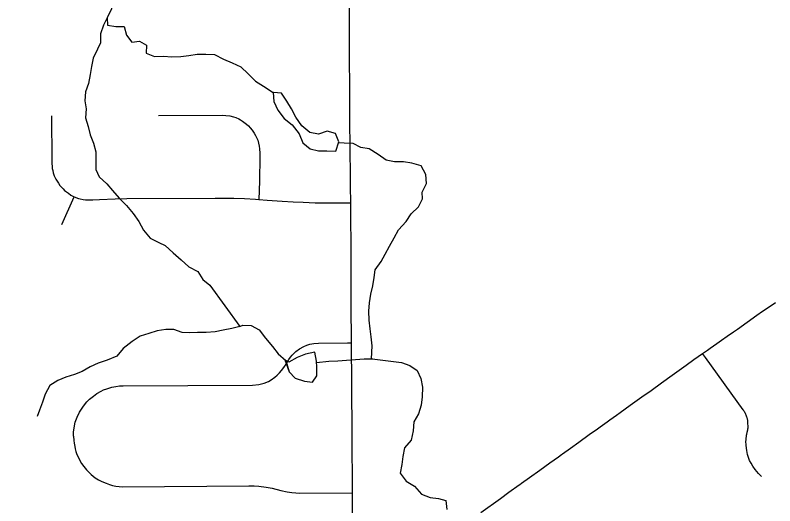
# Model space of a CAD drawing. Extents: x 0 to 34, y 0 to 22.
# Drawn here: x 6.998 to 7.57, y 18.196 to 18.565 of the extents above; entities that cross this region are included whole.
import ezdxf

# ---------------------------------------------------------------- set-up
doc = ezdxf.new("R2010")
doc.units = 0
for name, color, linetype in [('GM_X_Minor_Lake', 7, 'Continuous'), ('GM_X_Minor_River', 7, 'Continuous'), ('GM_X_State_Route', 7, 'Continuous'), ('GM_X_Township_Road', 7, 'Continuous')]:
    doc.layers.add(name, color=color, linetype=linetype)

msp = doc.modelspace()

# ---------------------------------------------------------------- linework, layer by layer
at = {"layer": 'GM_X_Minor_Lake'}
for points in [[(7.1922, 18.50711), (7.19266, 18.50007), (7.19561, 18.49367), (7.20045, 18.4873), (7.2064, 18.48247), (7.21182, 18.47574), (7.21439, 18.46895), (7.22015, 18.46431), (7.22623, 18.4629), (7.23266, 18.46282), (7.23947, 18.46256)], [(7.19222, 18.5069), (7.19266, 18.50007), (7.19561, 18.49367), (7.20045, 18.4873), (7.2064, 18.48247), (7.21182, 18.47574), (7.21439, 18.46895), (7.22015, 18.46431), (7.22623, 18.4629), (7.23266, 18.46282), (7.23947, 18.46256)], [(7.23947, 18.46256), (7.24161, 18.46981), (7.23905, 18.47602), (7.23278, 18.47762), (7.22639, 18.47542), (7.21974, 18.47682), (7.21379, 18.48184), (7.20913, 18.4884), (7.206, 18.49461), (7.2025, 18.50024), (7.19842, 18.50643), (7.19222, 18.5069)], [(7.23947, 18.46256), (7.24161, 18.46981), (7.23905, 18.47602), (7.23278, 18.47762), (7.22639, 18.47542), (7.21974, 18.47682), (7.21379, 18.48184), (7.20913, 18.4884), (7.206, 18.49461), (7.2025, 18.50024), (7.19842, 18.50643), (7.19235, 18.50689)], [(7.22493, 18.30008), (7.22485, 18.30463), (7.22359, 18.31125), (7.21643, 18.30979), (7.21023, 18.30741), (7.20406, 18.30369), (7.20174, 18.30492)], [(7.20081, 18.30562), (7.20418, 18.29649), (7.20881, 18.29163), (7.21565, 18.28948), (7.22172, 18.28864), (7.22504, 18.29344), (7.22493, 18.30008)], [(7.20174, 18.30492), (7.20418, 18.29649), (7.20881, 18.29163), (7.21565, 18.28948), (7.22172, 18.28864), (7.22504, 18.29344), (7.22493, 18.30008)]]:
    msp.add_lwpolyline(points, dxfattribs=at)
at = {"layer": 'GM_X_Minor_River'}
for points in [[(6.99376, 18.66811), (6.99985, 18.66594), (7.00653, 18.66284), (7.01249, 18.65744), (7.01877, 18.65489), (7.0252, 18.65519), (7.0315, 18.65189), (7.03761, 18.64858), (7.04281, 18.64298), (7.04443, 18.63712), (7.04548, 18.63107), (7.05106, 18.62605), (7.05679, 18.62254), (7.06157, 18.61978), (7.06584, 18.61359), (7.06822, 18.60718), (7.07022, 18.60096), (7.07428, 18.5959), (7.07421, 18.58907), (7.07167, 18.58333), (7.06989, 18.57666), (7.07039, 18.56984), (7.06692, 18.56295)], [(7.06692, 18.56295), (7.06417, 18.55759), (7.06202, 18.5511), (7.06195, 18.54427), (7.05976, 18.53949), (7.05648, 18.53279), (7.05526, 18.5265), (7.05424, 18.52041), (7.05303, 18.51375), (7.05068, 18.50726), (7.05023, 18.50061), (7.0511, 18.49455), (7.05065, 18.48772), (7.05265, 18.4813), (7.05409, 18.47506), (7.05666, 18.46866), (7.05847, 18.46224), (7.05859, 18.45579), (7.05852, 18.44896), (7.06108, 18.44331), (7.06665, 18.43809), (7.07109, 18.43305), (7.07611, 18.42725), (7.08169, 18.42185), (7.08652, 18.41586), (7.09098, 18.40968), (7.0945, 18.4031), (7.09934, 18.39711), (7.10601, 18.394), (7.11078, 18.39162), (7.11674, 18.38603), (7.12289, 18.38083), (7.12865, 18.37561), (7.13533, 18.37213), (7.13903, 18.36612), (7.14441, 18.36166)], [(7.06692, 18.56295), (7.0672, 18.55764), (7.07365, 18.55643), (7.07989, 18.55653), (7.08152, 18.54992), (7.08558, 18.54487), (7.09143, 18.54554), (7.09678, 18.54241), (7.09651, 18.53652), (7.10261, 18.53397), (7.10941, 18.53428), (7.11566, 18.53382), (7.12265, 18.53394), (7.12869, 18.53462), (7.13492, 18.53568), (7.14135, 18.53579), (7.14797, 18.53534), (7.15466, 18.53185), (7.16132, 18.52912), (7.16781, 18.5262), (7.17339, 18.52079), (7.17878, 18.51538), (7.18489, 18.51169), (7.1922, 18.50676)], [(7.26637, 18.30631), (7.26682, 18.31618), (7.26595, 18.3228), (7.26527, 18.32886), (7.2644, 18.33549), (7.26428, 18.34213), (7.26474, 18.34859), (7.26576, 18.35505), (7.26717, 18.36115), (7.26819, 18.36743), (7.26903, 18.37333), (7.27346, 18.37948), (7.27658, 18.38522), (7.27988, 18.39116), (7.28336, 18.3973), (7.28666, 18.40343), (7.29242, 18.4096), (7.29609, 18.41554), (7.30168, 18.42076), (7.30459, 18.42689), (7.30451, 18.43182), (7.3078, 18.43833), (7.30711, 18.44515), (7.30359, 18.45154), (7.29656, 18.45369), (7.2903, 18.45472), (7.28349, 18.4546), (7.27723, 18.45582), (7.27129, 18.46027), (7.26441, 18.46432), (7.25815, 18.46535), (7.25242, 18.46848), (7.24561, 18.46874), (7.24137, 18.46904)], [(7.14441, 18.36166), (7.16708, 18.33056), (7.16105, 18.32913), (7.15446, 18.32787), (7.14843, 18.32663), (7.14163, 18.32613), (7.13519, 18.32621), (7.12877, 18.32591), (7.12366, 18.32619), (7.11738, 18.32836), (7.11114, 18.32844), (7.10472, 18.32738), (7.09852, 18.32538), (7.09193, 18.32336), (7.08576, 18.31946), (7.07905, 18.31403), (7.07423, 18.30825), (7.06709, 18.30528), (7.06014, 18.30307), (7.05413, 18.30031), (7.04814, 18.29679), (7.04232, 18.2946), (7.03574, 18.2924), (7.02972, 18.29002), (7.02374, 18.28631), (7.02026, 18.2798), (7.01828, 18.27369), (7.01593, 18.26758), (7.01413, 18.2628)], [(7.16709, 18.33062), (7.16934, 18.33161), (7.17558, 18.33147), (7.18169, 18.32816), (7.18634, 18.32198), (7.19174, 18.31562), (7.196, 18.31), (7.20176, 18.30498)], [(7.22492, 18.30351), (7.23412, 18.3046), (7.24092, 18.30472), (7.24734, 18.3054), (7.25414, 18.3059), (7.26075, 18.30639), (7.26718, 18.30632)], [(7.26684, 18.30631), (7.28898, 18.30347), (7.29526, 18.30131), (7.30063, 18.29741), (7.30338, 18.29139), (7.30463, 18.28496), (7.30438, 18.27775), (7.30373, 18.27129), (7.30177, 18.2648), (7.29809, 18.25885), (7.29764, 18.25202), (7.29625, 18.24516), (7.29124, 18.23938), (7.28985, 18.23272), (7.2892, 18.22682), (7.2878, 18.22016), (7.29244, 18.21417), (7.29875, 18.21048), (7.30397, 18.20431), (7.31044, 18.20196), (7.31688, 18.20112), (7.3222, 18.1997), (7.32308, 18.19288)]]:
    msp.add_lwpolyline(points, dxfattribs=at)
at = {"layer": 'GM_X_State_Route'}
for points in [[(7.37922, 18.21257), (7.38524, 18.21688), (7.39307, 18.22249), (7.40077, 18.228), (7.4071, 18.23253), (7.40954, 18.23428), (7.41032, 18.23484), (7.41622, 18.23906), (7.42265, 18.24367), (7.4304, 18.24921), (7.4366, 18.25365), (7.43852, 18.25507), (7.44389, 18.25887), (7.44583, 18.26026), (7.45086, 18.26386), (7.45374, 18.26601), (7.46124, 18.27143), (7.47011, 18.27773), (7.47695, 18.28249), (7.48483, 18.28829), (7.49288, 18.29398), (7.50333, 18.30154), (7.50924, 18.30581), (7.5157, 18.31035), (7.51943, 18.31282), (7.52156, 18.31429), (7.52654, 18.31791), (7.52999, 18.32037), (7.53443, 18.32338), (7.53913, 18.32667), (7.54203, 18.32869), (7.55676, 18.33909), (7.56108, 18.34216), (7.56524, 18.34505), (7.57066, 18.34883)], [(7.34861, 18.19066), (7.36341, 18.20125), (7.36988, 18.20589), (7.37757, 18.21139), (7.37882, 18.21229), (7.37922, 18.21257)]]:
    msp.add_lwpolyline(points, dxfattribs=at)
at = {"layer": 'GM_X_Township_Road'}
msp.add_line((7.0328, 18.40755), (7.0421, 18.42835), dxfattribs=at)
for points in [[(7.25, 18.48883), (7.24993, 18.50251), (7.24978, 18.54085), (7.24968, 18.54819), (7.24958, 18.57344)], [(7.02511, 18.48938), (7.02528, 18.45557), (7.02539, 18.45307), (7.02546, 18.45148), (7.02566, 18.44953), (7.02596, 18.44808), (7.02632, 18.44648), (7.02713, 18.44409), (7.02844, 18.44153), (7.03023, 18.43848), (7.03138, 18.4369), (7.03274, 18.43527), (7.03378, 18.43423), (7.03497, 18.43314), (7.03775, 18.43097), (7.03971, 18.42966), (7.0421, 18.42835), (7.04548, 18.42715), (7.04678, 18.42682), (7.04886, 18.42634), (7.0507, 18.42614), (7.05239, 18.42601), (7.05615, 18.42612), (7.06122, 18.42628), (7.07314, 18.42672), (7.08196, 18.42694), (7.1485, 18.42732), (7.16238, 18.42721), (7.17061, 18.42694), (7.17872, 18.42644), (7.18128, 18.42634), (7.18765, 18.4259), (7.19887, 18.42508), (7.20714, 18.42459), (7.21471, 18.42416), (7.22391, 18.42383), (7.24829, 18.42388), (7.25063, 18.42389)], [(7.10581, 18.48958), (7.15375, 18.48981), (7.15652, 18.48964), (7.1596, 18.48922), (7.1622, 18.48857), (7.16409, 18.48792), (7.16616, 18.48703), (7.16758, 18.48621), (7.16894, 18.48538), (7.17201, 18.48301), (7.17349, 18.48166), (7.17484, 18.4803), (7.17626, 18.47858), (7.17774, 18.47633), (7.17883, 18.47451), (7.17969, 18.47291), (7.18046, 18.47102), (7.18111, 18.46859), (7.18152, 18.46635), (7.18176, 18.4644), (7.18198, 18.46127), (7.18202, 18.4586), (7.18188, 18.43999), (7.18128, 18.42634)], [(7.25242, 18.12145), (7.25224, 18.14964), (7.25212, 18.16145), (7.25201, 18.17333), (7.25195, 18.19396), (7.25188, 18.20542), (7.25179, 18.2495), (7.25138, 18.28649), (7.25113, 18.31828), (7.25103, 18.34722), (7.25098, 18.36316), (7.25093, 18.37001), (7.25083, 18.3982), (7.25078, 18.40619), (7.25063, 18.42389), (7.25043, 18.43633), (7.25033, 18.44843), (7.25028, 18.46003), (7.25018, 18.46717), (7.25003, 18.48377), (7.25, 18.48883)], [(7.04155, 18.248), (7.04165, 18.251), (7.04205, 18.25445), (7.043, 18.25865), (7.04435, 18.2623), (7.0462, 18.26609), (7.04905, 18.27075), (7.0516, 18.27399), (7.05365, 18.27594), (7.0566, 18.27829), (7.05935, 18.28019), (7.0624, 18.28199), (7.06424, 18.28284), (7.06664, 18.28374), (7.07054, 18.28494), (7.07349, 18.28559), (7.07619, 18.28589), (7.07919, 18.28609), (7.1766, 18.28654), (7.1814, 18.28709), (7.18535, 18.28804), (7.1885, 18.28934), (7.19055, 18.29049), (7.19341, 18.29248), (7.1952, 18.29398), (7.197, 18.29578), (7.1985, 18.29748), (7.20007, 18.29969), (7.20184, 18.30218), (7.20399, 18.30573), (7.2053, 18.30758), (7.20654, 18.30913), (7.20929, 18.31173), (7.21204, 18.31373), (7.21529, 18.31553), (7.21754, 18.31653), (7.21984, 18.31733), (7.22269, 18.31793), (7.22639, 18.31818), (7.24828, 18.31828), (7.25113, 18.31828)], [(7.56021, 18.21779), (7.55807, 18.21987), (7.5555, 18.22294), (7.55369, 18.22545), (7.55232, 18.22775), (7.55128, 18.22973), (7.55035, 18.23197), (7.54975, 18.23416), (7.54915, 18.23722), (7.5486, 18.241), (7.54849, 18.24456), (7.54854, 18.24518), (7.54859, 18.24579), (7.54865, 18.2464), (7.54873, 18.24701), (7.54881, 18.24762), (7.5489, 18.24823), (7.54901, 18.24884), (7.54913, 18.24945), (7.54925, 18.25005), (7.54939, 18.25065), (7.54954, 18.25125), (7.54962, 18.2516), (7.5497, 18.25196), (7.54978, 18.25231), (7.54984, 18.25267), (7.5499, 18.25302), (7.54996, 18.25338), (7.55001, 18.25374), (7.55005, 18.2541), (7.55009, 18.25446), (7.55002, 18.25876), (7.54997, 18.25911), (7.54992, 18.25947), (7.54986, 18.25982), (7.5498, 18.26017), (7.54972, 18.26052), (7.54964, 18.26087), (7.54956, 18.26122), (7.54947, 18.26156), (7.54937, 18.26191), (7.54927, 18.26225), (7.54916, 18.26259), (7.54904, 18.26293), (7.54892, 18.26326), (7.54879, 18.2636), (7.54866, 18.26393), (7.54852, 18.26426), (7.54838, 18.26458), (7.54823, 18.26491), (7.54807, 18.26522), (7.54791, 18.26554), (7.54774, 18.26585), (7.54756, 18.26616), (7.54738, 18.26646), (7.54719, 18.26676), (7.54701, 18.26706), (7.54681, 18.26736), (7.54651, 18.2678), (7.51811, 18.30729), (7.5157, 18.31035)], [(7.04155, 18.248), (7.0418, 18.2449), (7.04205, 18.24281), (7.04255, 18.2402), (7.04285, 18.23865), (7.04345, 18.23645), (7.04425, 18.23431), (7.04505, 18.23241), (7.04625, 18.23016), (7.04775, 18.22761), (7.0494, 18.22531), (7.0515, 18.22261), (7.05325, 18.22086), (7.05495, 18.21921), (7.05795, 18.21671), (7.06045, 18.21521), (7.06304, 18.21396), (7.06615, 18.21267), (7.06884, 18.21162), (7.07109, 18.21099), (7.07349, 18.21047), (7.07594, 18.21011), (7.07869, 18.21002), (7.17386, 18.21062), (7.17791, 18.21066), (7.18125, 18.21047), (7.18685, 18.20971), (7.19135, 18.20882), (7.198, 18.20707), (7.20269, 18.20617), (7.20619, 18.20562), (7.20914, 18.20532), (7.21169, 18.20517), (7.25188, 18.20542)]]:
    msp.add_lwpolyline(points, dxfattribs=at)

doc.saveas('drawing.dxf')
